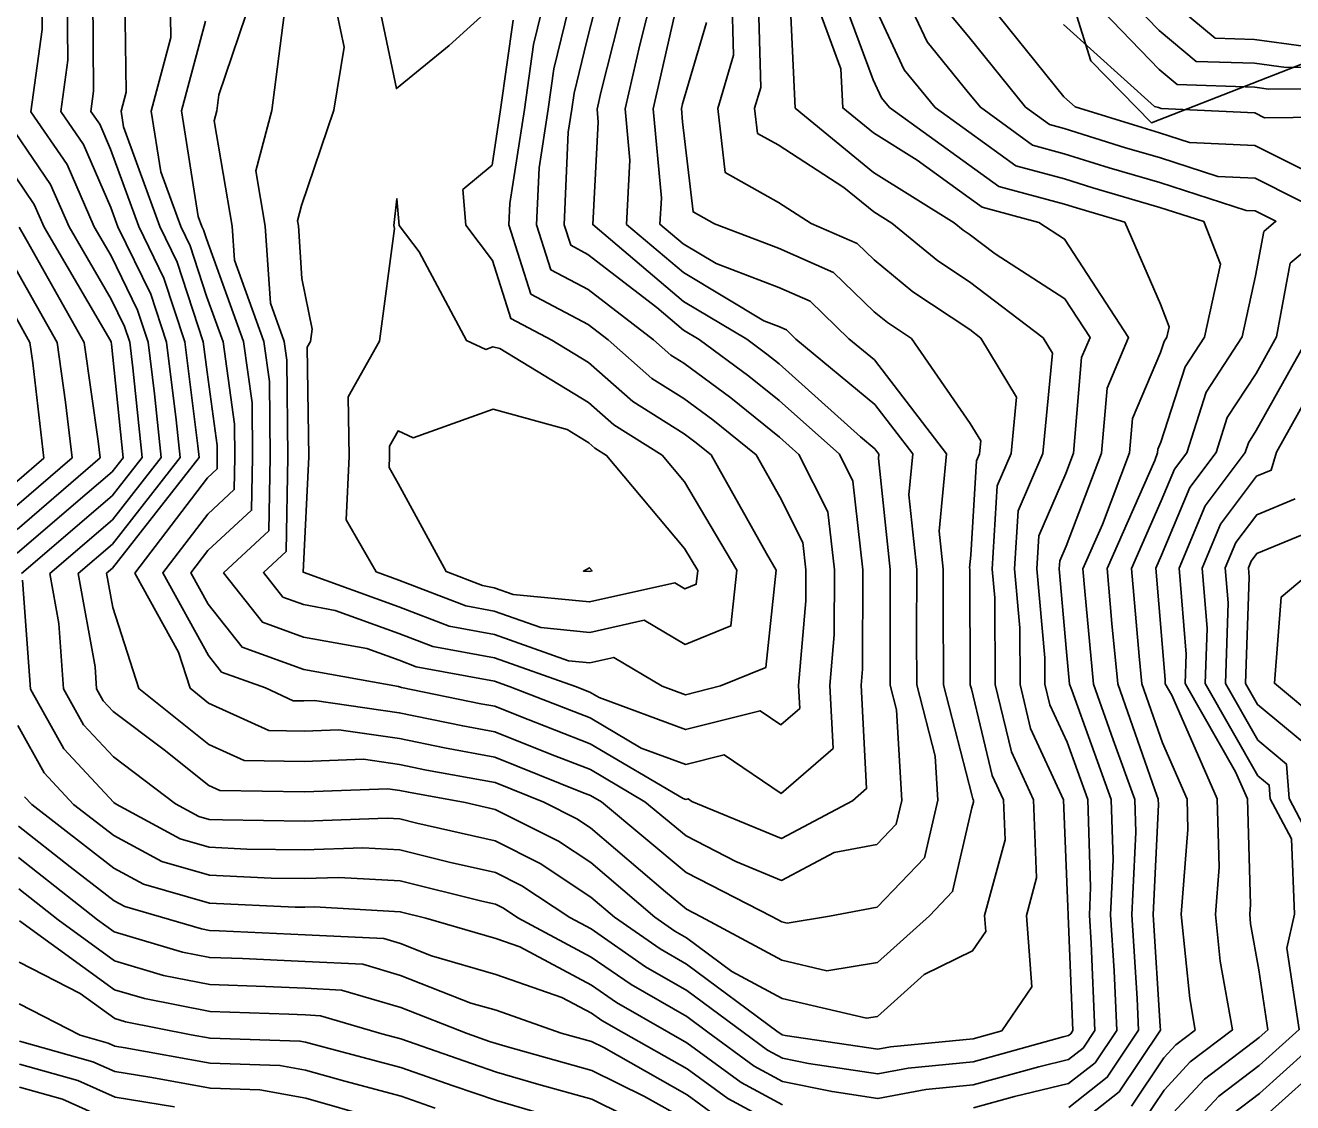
# Model space of a CAD drawing. Extents: x 42655 to 43811, y -141820 to -141156.
# Drawn here: x 43174.3 to 43241.9, y -141324.4 to -141266.9 of the extents above; entities that cross this region are included whole.
import ezdxf

# ---------------------------------------------------------------- set-up
doc = ezdxf.new("R2010")
doc.units = 0
for name, color, linetype in [('ZE_HICN', 7, 'Continuous'), ('ZE_LWCN', 7, 'Continuous'), ('地形', 7, 'Continuous')]:
    doc.layers.add(name, color=color, linetype=linetype)

msp = doc.modelspace()

# ---------------------------------------------------------------- linework, layer by layer
at = {"layer": 'ZE_HICN'}
for points in [[(43174.174, -141296.522), (43174.6, -141302.334), (43176.377, -141305.522), (43179.03, -141308.379), (43179.157, -141308.476), (43182.583, -141310.33), (43184.129, -141310.774), (43186.134, -141310.871), (43189.218, -141310.912), (43192.332, -141310.803), (43194.306, -141310.916), (43196.931, -141311.567), (43199.4, -141312.129), (43200.808, -141312.835), (43203.365, -141314.524), (43204.502, -141315.134), (43207.412, -141317.155), (43209.605, -141318.412), (43212.609, -141320.644), (43213.914, -141321.6), (43214.711, -141322.031), (43216.105, -141322.315), (43219.803, -141322.87), (43221.422, -141322.565), (43224.888, -141322.231), (43229.695, -141320.896), (43229.969, -141320.83), (43230.104, -141320.725), (43230.213, -141320.561), (43229.951, -141314.414), (43229.95, -141314.399), (43229.951, -141314.385), (43229.937, -141313.959), (43229.702, -141308.238), (43227.952, -141304.433), (43227.39, -141302.086), (43227.376, -141299.069), (43227.099, -141295.925), (43227.282, -141292.829), (43228.606, -141289.755), (43229.123, -141284.407), (43228.63, -141283.592), (43224.692, -141280.606), (43223.009, -141279.488), (43220.553, -141277.467), (43219.586, -141276.862), (43217.993, -141275.558), (43214.481, -141273.296), (43213.374, -141272.676), (43213.22, -141271.339), (43213.55, -141270.227), (43213.412, -141265.176)], [(43182.05, -141265.323), (43182.078, -141267.561), (43181.037, -141271.491), (43181.544, -141274.725), (43182.609, -141277.646), (43183.117, -141278.686), (43183.991, -141281.361), (43184.872, -141283.798), (43185.482, -141288.191), (43185.498, -141289.958), (43185.467, -141291.687), (43184.045, -141292.997), (43181.651, -141296.139), (43184.081, -141300.537), (43184.787, -141301.436), (43187.132, -141302.275), (43188.615, -141302.953), (43189.18, -141302.961), (43189.74, -141302.941), (43194.271, -141303.596), (43197.654, -141304.296), (43199.364, -141304.607), (43202.345, -141305.807), (43204.462, -141306.633), (43207.374, -141308.343), (43209.567, -141310.172), (43212.23, -141311.538), (43214.666, -141312.544), (43217.464, -141311.061), (43219.745, -141310.629), (43220.784, -141309.545), (43221.078, -141308.278), (43220.799, -141303.434), (43220.46, -141302.119), (43220.456, -141301.204), (43220.467, -141295.956), (43219.841, -141290.03), (43219.863, -141289.796), (43219.646, -141289.513), (43218.879, -141288.876), (43214.536, -141284.985), (43213.878, -141284.455), (43212.809, -141283.667), (43209.432, -141281.644), (43204.594, -141277.543), (43204.885, -141272.088), (43204.821, -141271.379), (43205.022, -141270.494), (43206.351, -141265.209)], [(43193.069, -141265.271), (43194.115, -141270.288), (43196.931, -141267.992), (43199.182, -141265.937)], [(43233.33, -141324.595), (43235.063, -141322.005), (43235.704, -141321.316), (43236.739, -141320.53), (43236.439, -141318.847), (43235.994, -141314.371), (43236.348, -141309.833), (43236.302, -141308.207), (43234.984, -141305.206), (43233.88, -141302.055), (43233.74, -141300.576), (43233.335, -141295.895), (43234.923, -141292.283), (43235.631, -141290.59), (43236.284, -141289.719), (43237.322, -141286.49), (43239.246, -141283.542), (43239.955, -141280.276), (43240.392, -141277.917), (43241.041, -141277.371), (43239.938, -141276.818), (43239.457, -141276.795), (43234.843, -141275.302), (43232.146, -141274.513), (43229.748, -141273.764), (43228.062, -141273.309), (43225.272, -141271.283), (43224.644, -141270.508), (43222.43, -141267.8), (43221.189, -141265.139)], [(43244.99, -141269.147), (43241.583, -141269.171), (43239.901, -141268.939), (43236.787, -141268.837), (43234.805, -141267.185), (43232.78, -141265.085)], [(43173.773, -141272.635), (43175.667, -141275.401), (43176.655, -141277.674), (43178.903, -141281.532), (43179.609, -141282.977), (43179.885, -141283.821), (43180.058, -141285.198), (43180.544, -141289.981), (43178.953, -141292.021), (43174.111, -141296.174)], [(43197.82, -141297.894), (43194.238, -141296.521), (43193.032, -141296.085), (43191.437, -141293.304), (43191.598, -141289.929), (43191.55, -141286.729), (43193.219, -141283.759), (43194.017, -141277.753), (43193.985, -141277.592), (43194.142, -141276.17), (43194.256, -141277.591), (43195.33, -141279.008), (43197.853, -141283.737), (43198.88, -141284.203), (43199.268, -141284.063), (43199.626, -141284.163), (43204.37, -141287.044), (43205.721, -141288.232), (43208.288, -141289.851), (43209.478, -141291.27), (43212.285, -141295.994), (43211.966, -141298.966), (43209.519, -141299.948), (43207.337, -141298.653), (43204.427, -141299.307), (43201.824, -141299.054), (43199.334, -141298.176), (43197.82, -141297.894)], [(43242.524, -141305.208), (43240.062, -141303.164), (43239.414, -141302.029), (43239.614, -141296.37), (43239.572, -141295.866), (43239.725, -141295.5), (43240.024, -141295.101), (43243.351, -141293.722)], [(43173.963, -141313), (43176.061, -141314.653), (43179.069, -141316.832), (43181.693, -141317.615), (43184.163, -141318.099), (43187.138, -141318.203), (43189.252, -141318.3), (43191.193, -141318.394), (43194.345, -141319.33), (43197.888, -141320.713), (43199.09, -141321.133), (43199.443, -141321.253), (43200.042, -141321.428), (43204.537, -141322.684), (43207.359, -141324.077), (43209.638, -141325.366)], [(43240.167, -141325.396), (43244.128, -141321.84)], [(43174.007, -141322.344), (43177.111, -141323.218), (43179.103, -141324.114), (43182.276, -141324.626)]]:
    msp.add_lwpolyline(points, dxfattribs=at)
at = {"layer": 'ZE_LWCN'}
for points in [[(43175.195, -141265.355), (43175.211, -141267.128), (43174.616, -141271.521), (43176.541, -141274.332), (43177.99, -141277.668), (43178.892, -141279.216), (43180.31, -141282.119), (43180.865, -141283.817), (43181.213, -141286.584), (43181.558, -141289.976), (43178.959, -141293.308), (43175.625, -141296.167), (43176.105, -141298.839), (43176.36, -141302.326), (43177.427, -141304.239), (43179.018, -141305.953), (43182.337, -141308.461), (43183.567, -141309.126), (43184.122, -141309.286), (43184.842, -141309.32), (43189.21, -141309.379), (43193.623, -141309.225), (43194.298, -141309.264), (43195.196, -141309.486), (43199.392, -141310.44), (43201.784, -141311.641), (43204.494, -141313.431), (43205.76, -141314.513), (43208.192, -141316.201), (43209.599, -141317.008), (43214.48, -141320.635), (43214.619, -141320.737), (43214.705, -141320.783), (43214.854, -141320.814), (43219.796, -141321.556), (43220.474, -141321.428), (43224.882, -141321.003), (43226.411, -141320.579), (43228.025, -141318.23), (43227.73, -141314.41), (43228.273, -141312.4), (43228.102, -141308.245), (43226.926, -141305.688), (43226.065, -141302.092), (43226.043, -141297.47), (43225.908, -141295.93), (43226.17, -141291.495), (43226.916, -141289.763), (43227.207, -141286.75), (43225.305, -141283.608), (43224.704, -141283.152), (43221.663, -141281.134), (43219.598, -141279.434), (43218.698, -141278.562), (43216.244, -141277.488), (43214.496, -141276.362), (43211.66, -141274.773), (43211.263, -141271.349), (43212.108, -141268.498), (43212.018, -141265.182)], [(43176.555, -141265.349), (43176.587, -141268.778), (43176.216, -141271.513), (43177.414, -141273.264), (43178.88, -141276.636), (43179.254, -141277.662), (43181.012, -141281.26), (43181.845, -141283.812), (43182.368, -141287.969), (43182.572, -141289.972), (43178.965, -141294.594), (43177.14, -141296.16), (43178.036, -141301.155), (43178.121, -141302.318), (43178.476, -141302.955), (43179.007, -141303.527), (43181.723, -141305.579), (43184.113, -141307.484), (43184.693, -141307.749), (43189.203, -141307.814), (43193.666, -141307.651), (43194.291, -141307.741), (43194.757, -141307.838), (43197.783, -141308.388), (43199.384, -141308.752), (43202.761, -141310.447), (43204.485, -141311.585), (43207.898, -141314.503), (43208.971, -141315.248), (43209.592, -141315.604), (43212.008, -141317.399), (43214.696, -141318.838), (43219.2, -141319.9), (43219.788, -141319.804), (43222.277, -141317.571), (43224.86, -141316.305), (43225.564, -141315.279), (43225.498, -141314.42), (43226.589, -141310.381), (43226.502, -141308.253), (43225.899, -141306.943), (43224.794, -141302.324), (43224.736, -141302.099), (43224.707, -141296.005), (43224.707, -141295.936), (43224.699, -141295.858), (43224.761, -141295.189), (43225.058, -141290.16), (43225.225, -141289.771), (43225.291, -141289.094), (43224.727, -141288.163), (43221.592, -141283.625), (43220.318, -141282.779), (43219.611, -141282.198), (43217.442, -141280.097), (43214.507, -141278.812), (43211.091, -141277.512), (43209.945, -141276.87), (43209.387, -141272.062), (43209.324, -141271.358), (43209.383, -141271.098), (43210.667, -141266.768)], [(43177.916, -141265.343), (43177.962, -141270.428), (43177.816, -141271.506), (43178.288, -141272.195), (43178.866, -141273.524), (43180.372, -141277.656), (43181.714, -141280.402), (43182.826, -141283.808), (43183.523, -141289.355), (43183.585, -141289.967), (43178.971, -141295.881), (43178.654, -141296.153), (43178.981, -141297.974), (43180.369, -141302.307), (43184.103, -141305.283), (43186, -141306.15), (43189.195, -141306.196), (43192.357, -141306.081), (43194.284, -141306.359), (43195.723, -141306.657), (43199.377, -141307.322), (43201.976, -141308.368), (43203.738, -141309.252), (43204.477, -141309.74), (43208.468, -141313.152), (43209.585, -141314.084), (43210.378, -141314.491), (43214.686, -141316.797), (43217.085, -141317.363), (43219.775, -141316.924), (43222.55, -141314.434), (43223.786, -141313.145), (43224.824, -141308.666), (43224.906, -141308.362), (43224.902, -141308.26), (43224.873, -141308.198), (43224.821, -141307.978), (43223.311, -141302.105), (43223.29, -141297.738), (43223.294, -141295.943), (43223.08, -141293.915), (43223.459, -141289.779), (43219.623, -141284.772), (43218.261, -141283.641), (43216.187, -141281.632), (43214.517, -141280.901), (43211.17, -141279.627), (43209.418, -141278.578), (43208.177, -141277.526), (43208.252, -141276.127), (43207.823, -141271.365), (43209.168, -141265.423)], [(43179.627, -141265.335), (43179.691, -141270.48), (43179.421, -141271.498), (43179.553, -141272.337), (43181.491, -141277.651), (43182.415, -141279.544), (43183.806, -141283.803), (43184.01, -141285.424), (43184.552, -141289.328), (43184.558, -141289.962), (43184.546, -141290.583), (43184.036, -141291.053), (43180.154, -141296.146), (43182.487, -141300.368), (43183.104, -141302.294), (43184.093, -141303.082), (43187.308, -141304.552), (43189.188, -141304.579), (43191.048, -141304.511), (43194.278, -141304.978), (43196.688, -141305.476), (43199.371, -141305.964), (43204.045, -141307.847), (43204.468, -141308.012), (43205.051, -141308.354), (43209.576, -141312.128), (43214.147, -141314.474), (43214.676, -141314.757), (43214.971, -141314.826), (43217.219, -141314.459), (43219.761, -141313.978), (43222.285, -141311.345), (43222.998, -141308.269), (43222.862, -141305.909), (43221.886, -141302.112), (43221.873, -141299.471), (43221.881, -141295.949), (43221.461, -141291.973), (43221.661, -141289.788), (43219.635, -141287.142), (43215.435, -141283.654), (43214.932, -141283.167), (43214.527, -141282.99), (43213.715, -141282.681), (43209.425, -141280.111), (43206.385, -141277.534), (43206.568, -141274.107), (43206.322, -141271.372), (43207.095, -141267.958), (43207.788, -141265.202)], [(43183.922, -141266.691), (43182.652, -141271.483), (43183.535, -141277.114), (43183.727, -141277.641), (43183.819, -141277.828), (43183.976, -141278.311), (43185.959, -141283.793), (43186.412, -141287.053), (43186.439, -141289.953), (43186.387, -141292.791), (43184.054, -141294.941), (43183.147, -141296.131), (43184.068, -141297.798), (43185.877, -141300.103), (43189.172, -141301.282), (43194.231, -141302.201), (43194.265, -141302.213), (43194.283, -141302.22), (43194.395, -141302.241), (43198.619, -141303.115), (43199.358, -141303.25), (43200.645, -141303.768), (43204.455, -141305.255), (43209.423, -141308.171), (43209.557, -141308.221), (43209.673, -141308.191), (43209.879, -141308.331), (43214.655, -141310.303), (43218.451, -141308.291), (43219.199, -141307.643), (43218.918, -141302.126), (43218.991, -141301.266), (43219.006, -141295.963), (43218.469, -141291.237), (43217.75, -141289.806), (43214.545, -141286.935), (43212.92, -141285.627), (43210.277, -141283.679), (43209.44, -141283.177), (43208.011, -141281.966), (43204.333, -141279.136), (43203.42, -141278.651), (43203.071, -141277.55), (43203.284, -141272.619), (43203.473, -141271.385), (43203.593, -141270.538), (43204.279, -141267.74), (43204.914, -141265.216)], [(43186.439, -141265.303), (43184.642, -141270.624), (43184.532, -141271.474), (43184.389, -141272.011), (43185.351, -141277.633), (43185.474, -141279.44), (43187.046, -141283.788), (43187.342, -141285.916), (43187.379, -141289.949), (43187.307, -141293.895), (43184.89, -141296.123), (43186.967, -141298.77), (43189.164, -141299.556), (43192.537, -141300.169), (43194.258, -141300.79), (43195.167, -141301.139), (43199.352, -141301.919), (43200.189, -141302.214), (43204.449, -141303.876), (43207.179, -141305.479), (43209.549, -141306.359), (43211.597, -141305.839), (43214.644, -141307.905), (43217.416, -141305.504), (43217.245, -141302.134), (43217.473, -141299.445), (43217.482, -141295.97), (43217.131, -141292.874), (43215.594, -141289.816), (43214.555, -141288.885), (43211.962, -141286.799), (43209.448, -141284.945), (43208.763, -141284.513), (43207.826, -141283.69), (43204.341, -141281.009), (43202.355, -141279.953), (43201.597, -141277.557), (43201.728, -141274.522), (43202.208, -141271.391), (43202.511, -141269.24), (43203.496, -141265.222)], [(43188.131, -141266.357), (43187.473, -141271.46), (43186.614, -141274.68), (43187.118, -141277.625), (43187.397, -141281.747), (43188.133, -141283.783), (43188.272, -141284.779), (43188.32, -141289.944), (43188.228, -141294.999), (43187.019, -141296.113), (43188.058, -141297.437), (43189.156, -141297.829), (43190.842, -141298.136), (43194.251, -141299.367), (43196.052, -141300.057), (43199.346, -141300.671), (43203.674, -141302.198), (43204.442, -141302.497), (43204.935, -141302.786), (43209.54, -141304.497), (43213.521, -141303.487), (43214.627, -141304.237), (43215.633, -141303.365), (43215.571, -141302.142), (43215.955, -141297.623), (43215.959, -141295.977), (43215.793, -141294.511), (43214.57, -141292.078), (43213.311, -141289.827), (43211.004, -141287.97), (43209.457, -141286.83), (43207.749, -141285.753), (43205.415, -141283.701), (43204.35, -141282.882), (43201.29, -141281.256), (43200.122, -141277.564), (43200.171, -141276.426), (43200.942, -141271.397), (43201.429, -141267.942), (43202.095, -141265.229)], [(43190.746, -141265.282), (43191.329, -141268.081), (43190.778, -141271.445), (43189.056, -141276.534), (43188.839, -141277.349), (43188.884, -141277.616), (43189.074, -141280.417), (43189.618, -141283.133), (43189.532, -141283.776), (43189.354, -141284.094), (43189.442, -141289.939), (43189.148, -141296.103), (43194.245, -141297.944), (43196.936, -141298.976), (43199.34, -141299.424), (43203.294, -141300.818), (43204.435, -141300.929), (43205.71, -141300.642), (43208.294, -141302.176), (43209.531, -141302.636), (43211.4, -141302.161), (43213.82, -141301.19), (43214.379, -141295.985), (43213.857, -141295.107), (43210.911, -141289.838), (43210.046, -141289.142), (43209.466, -141288.714), (43206.735, -141286.993), (43204.36, -141284.905), (43202.402, -141283.716), (43200.225, -141282.558), (43199.246, -141279.464), (43197.814, -141277.574), (43197.663, -141275.679), (43199.222, -141274.366), (43199.676, -141271.403), (43200.347, -141266.644)], [(43216.334, -141265.162), (43217.836, -141269.242), (43217.932, -141271.317), (43219.566, -141272.656), (43221.899, -141274.116), (43224.671, -141276.11), (43225.361, -141276.611), (43228.395, -141277.431), (43229.769, -141278.318), (43233.179, -141283.571), (43232.034, -141286.273), (43231.738, -141289.74), (43229.846, -141294.71), (43229.507, -141295.498), (43229.483, -141295.914), (43229.873, -141300.355), (43230.035, -141302.074), (43230.147, -141302.393), (43232.254, -141308.226), (43232.36, -141311.439), (43232.222, -141314.389), (43232.411, -141317.365), (43232.547, -141320.55), (43231.394, -141322.273), (43229.981, -141323.388), (43227.094, -141324.077), (43224.899, -141324.686)], [(43217.835, -141265.155), (43219.553, -141269.821), (43219.998, -141270.774), (43220.432, -141271.305), (43224.662, -141274.349), (43226.261, -141275.511), (43229.76, -141276.455), (43230.395, -141276.654), (43232.978, -141277.409), (43234.874, -141281.787), (43235.347, -141282.994), (43235.224, -141283.561), (43235.073, -141283.792), (43234.886, -141284.375), (43233.391, -141287.902), (43233.235, -141289.733), (43231.781, -141293.553), (43230.745, -141295.908), (43230.849, -141297.108), (43231.316, -141302.068), (43232.362, -141305.051), (43233.507, -141308.22), (43233.565, -141309.966), (43233.358, -141314.383), (43233.641, -141318.841), (43233.714, -141320.544), (43232.039, -141323.047), (43229.987, -141324.666)], [(43225.232, -141265.12), (43229.733, -141270.722), (43230.33, -141271.259), (43233.896, -141272.372), (43234.831, -141272.645), (43236.429, -141273.163), (43239.922, -141273.326), (43242.932, -141274.837)], [(43244.996, -141270.282), (43240.649, -141270.312), (43239.907, -141270.21), (43235.775, -141270.075), (43234.815, -141269.274), (43230.784, -141265.094)], [(43242.516, -141268.029), (43239.895, -141267.669), (43237.799, -141267.6), (43234.795, -141265.096)], [(43173.922, -141304.285), (43175.327, -141306.806), (43176.888, -141308.486), (43179.038, -141310.147), (43181.598, -141311.533), (43184.136, -141312.263), (43187.426, -141312.421), (43189.225, -141312.445), (43191.042, -141312.381), (43194.314, -141312.568), (43198.665, -141313.648), (43199.408, -141313.817), (43199.831, -141314.029), (43200.6, -141314.537), (43204.509, -141316.633), (43206.633, -141318.108), (43209.612, -141319.815), (43210.738, -141320.652), (43213.208, -141322.463), (43214.716, -141323.278), (43217.356, -141323.816), (43219.809, -141324.184), (43222.369, -141323.702), (43224.894, -141323.458), (43228.394, -141322.486), (43229.975, -141322.109), (43230.749, -141321.499), (43231.38, -141320.555), (43231.181, -141315.89), (43231.086, -141314.394), (43231.156, -141312.912), (43231, -141308.232), (43229.896, -141305.173), (43228.978, -141303.179), (43228.715, -141302.08), (43228.708, -141300.668), (43228.291, -141295.919), (43228.395, -141294.164), (43229.828, -141290.834), (43230.242, -141289.747), (43230.676, -141284.645), (43231.128, -141283.58), (43229.784, -141281.511), (43226.057, -141279.103), (43224.68, -141278.059), (43224.354, -141277.843), (43223.879, -141277.452), (43219.576, -141274.759), (43215.388, -141271.329), (43215.143, -141266.011)], [(43229.993, -141325.945), (43232.685, -141323.821), (43234.881, -141320.539), (43234.872, -141320.317), (43234.493, -141314.378), (43234.769, -141308.493), (43234.76, -141308.214), (43234.577, -141307.708), (43232.598, -141302.062), (43232.295, -141298.842), (43232.04, -141295.901), (43234.576, -141290.135), (43234.731, -141289.726), (43234.748, -141289.53), (43234.908, -141289.152), (43236.198, -141285.141), (43237.235, -141283.552), (43238.081, -141279.65), (43237.195, -141277.389), (43234.849, -141276.63), (43231.27, -141275.583), (43229.754, -141275.11), (43227.161, -141274.41), (43224.654, -141272.588), (43222.855, -141271.294), (43221.214, -141269.287), (43219.534, -141265.685)], [(43223.646, -141266.313), (43224.63, -141267.516), (43227.672, -141271.271), (43228.962, -141272.208), (43229.741, -141272.419), (43233.021, -141273.443), (43234.837, -141273.974), (43237.943, -141274.979), (43239.93, -141275.072), (43244.479, -141277.355), (43241.802, -141279.608), (43241.074, -141283.534), (43239.979, -141285.491), (43238.447, -141287.84), (43237.845, -141289.711), (43236.45, -141291.572), (43234.937, -141295.19), (43234.629, -141295.889), (43234.958, -141299.68), (43235.137, -141301.845), (43235.13, -141302.05), (43235.481, -141302.664), (43237.912, -141308.199), (43238.015, -141311.832), (43237.817, -141314.362), (43238.065, -141316.858), (43238.719, -141320.521), (43236.467, -141322.23), (43235.071, -141323.731), (43233.975, -141325.369)], [(43245.003, -141271.794), (43240.436, -141271.843), (43239.914, -141271.58), (43234.915, -141271.347), (43234.824, -141271.317), (43234.771, -141271.302), (43234.57, -141271.239), (43229.715, -141266.871)], [(43173.784, -141274.996), (43174.793, -141276.469), (43175.32, -141277.68), (43178.87, -141283.773), (43178.9, -141283.826), (43178.915, -141283.93), (43179.531, -141289.986), (43178.947, -141290.735), (43176.891, -141292.498), (43173.879, -141295.088)], [(43173.873, -141293.81), (43178.313, -141289.992), (43178.21, -141289.109), (43177.454, -141283.833), (43174.42, -141278.435), (43173.984, -141277.687)], [(43173.867, -141292.531), (43176.812, -141289.999), (43176.463, -141287.014), (43176.009, -141283.84), (43173.808, -141279.924)], [(43173.82, -141282.524), (43174.563, -141283.846), (43174.717, -141284.918), (43175.311, -141290.006), (43173.861, -141291.253)], [(43242.799, -141283.525), (43239.994, -141288.542), (43239.572, -141289.189), (43239.406, -141289.704), (43237.269, -141292.554), (43235.876, -141295.883), (43236.256, -141300.476), (43236.201, -141302.045), (43238.892, -141306.757), (43239.522, -141308.192), (43239.682, -141313.832), (43239.641, -141314.354), (43239.692, -141314.869), (43240.129, -141317.319), (43240.613, -141320.512), (43240.146, -141320.931), (43237.229, -141323.145), (43235.079, -141325.458)], [(43235.539, -141326.698), (43237.992, -141324.06), (43240.153, -141322.419), (43242.286, -141320.504), (43241.63, -141316.169), (43242.036, -141314.342), (43241.865, -141310.323), (43240.742, -141308.186), (43240.684, -141307.458), (43240.08, -141306.956), (43237.272, -141302.04), (43237.375, -141299.108), (43237.108, -141295.878), (43238.088, -141293.536), (43240.005, -141290.979), (43240.792, -141290.653), (43241.076, -141289.696), (43243.372, -141285.577)], [(43198.705, -141296.812), (43196.762, -141296.067), (43194.214, -141291.355), (43193.726, -141290.505), (43193.754, -141289.919), (43193.746, -141289.364), (43194.201, -141288.555), (43195.018, -141288.925), (43199.283, -141287.395), (43203.23, -141288.486), (43204.38, -141289.184), (43204.707, -141289.472), (43205.33, -141289.864), (43209.494, -141294.832), (43210.191, -141296.004), (43210.112, -141296.742), (43209.505, -141296.985), (43208.963, -141296.664), (43204.42, -141297.686), (43200.353, -141297.29), (43199.328, -141296.929), (43198.705, -141296.812)], [(43244.601, -141313.605), (43241.752, -141308.181), (43241.604, -141306.333), (43240.071, -141305.06), (43238.343, -141302.034), (43238.495, -141297.739), (43238.34, -141295.872), (43238.906, -141294.518), (43240.015, -141293.04), (43242.071, -141292.187)], [(43204.412, -141296.064), (43204.559, -141296.031), (43204.411, -141295.855), (43204.094, -141296.033), (43204.412, -141296.064)], [(43243.443, -141304.083), (43240.962, -141302.022), (43241.328, -141297.423), (43243.202, -141295.849)], [(43214.722, -141324.526), (43212.503, -141323.326), (43209.619, -141321.212), (43208.647, -141320.662), (43205.853, -141319.061), (43204.516, -141318.133), (43200.696, -141316.084), (43199.416, -141315.637), (43195.693, -141314.561), (43194.321, -141314.22), (43189.751, -141313.96), (43189.232, -141313.978), (43188.718, -141313.971), (43184.143, -141313.751), (43180.614, -141312.737), (43179.046, -141311.888), (43174.656, -141308.497), (43174.278, -141308.089)], [(43214.728, -141325.773), (43211.797, -141324.189), (43209.625, -141322.596), (43206.224, -141320.674), (43205.074, -141320.014), (43204.523, -141319.632), (43202.95, -141318.789), (43199.425, -141317.557), (43195.987, -141316.563), (43194.329, -141315.916), (43193.437, -141315.651), (43189.239, -141315.447), (43184.666, -141315.238), (43184.15, -141315.22), (43183.721, -141315.136), (43182.01, -141314.625), (43179.63, -141313.941), (43179.054, -141313.629), (43176.703, -141311.813), (43173.947, -141309.642)], [(43173.955, -141311.321), (43178.172, -141314.643), (43179.062, -141315.287), (43182.707, -141316.375), (43184.157, -141316.659), (43185.902, -141316.72), (43189.246, -141316.873), (43192.315, -141317.022), (43194.337, -141317.623), (43198.092, -141319.089), (43199.434, -141319.477), (43202.904, -141320.689), (43204.53, -141321.144), (43205.181, -141321.465), (43209.632, -141323.981), (43211.091, -141325.051)], [(43209.536, -141326.69), (43204.545, -141324.225), (43201.714, -141323.434), (43199.45, -141322.775), (43198.119, -141322.32), (43194.353, -141321.005), (43193.334, -141320.734), (43190.072, -141319.766), (43189.259, -141319.726), (43188.374, -141319.686), (43184.17, -141319.539), (43180.68, -141318.855), (43179.076, -141318.376), (43174.003, -141314.702)], [(43203.386, -141325.44), (43199.457, -141324.297), (43197.148, -141323.508), (43194.36, -141322.534), (43189.722, -141321.303), (43189.266, -141321.172), (43188.966, -141321.118), (43184.177, -141320.965), (43183.173, -141320.782), (43179.666, -141320.095), (43179.084, -141319.921), (43177.242, -141318.587), (43173.981, -141316.91)], [(43173.992, -141319.134), (43177.249, -141320.81), (43178.738, -141321.229), (43179.091, -141321.388), (43179.652, -141321.478), (43184.183, -141322.301), (43187.901, -141322.421), (43189.273, -141322.668), (43191.356, -141323.264), (43194.368, -141324.063), (43196.177, -141324.695)], [(43238.755, -141324.975), (43240.16, -141323.908), (43243.96, -141320.496)], [(43174.001, -141321.119), (43177.925, -141322.224), (43179.097, -141322.751), (43180.964, -141323.052), (43184.189, -141323.638), (43186.836, -141323.723), (43189.28, -141324.164), (43192.991, -141325.225)], [(43174.013, -141323.57), (43176.298, -141324.213), (43179.11, -141325.478)]]:
    msp.add_lwpolyline(points, dxfattribs=at)
at = {"layer": '地形'}
msp.add_lwpolyline([(43257.156, -141264.615), (43242.875, -141268.8), (43234.394, -141272.107), (43231.158, -141268.801), (43229.317, -141262.884)], dxfattribs=at)

doc.saveas('drawing.dxf')
